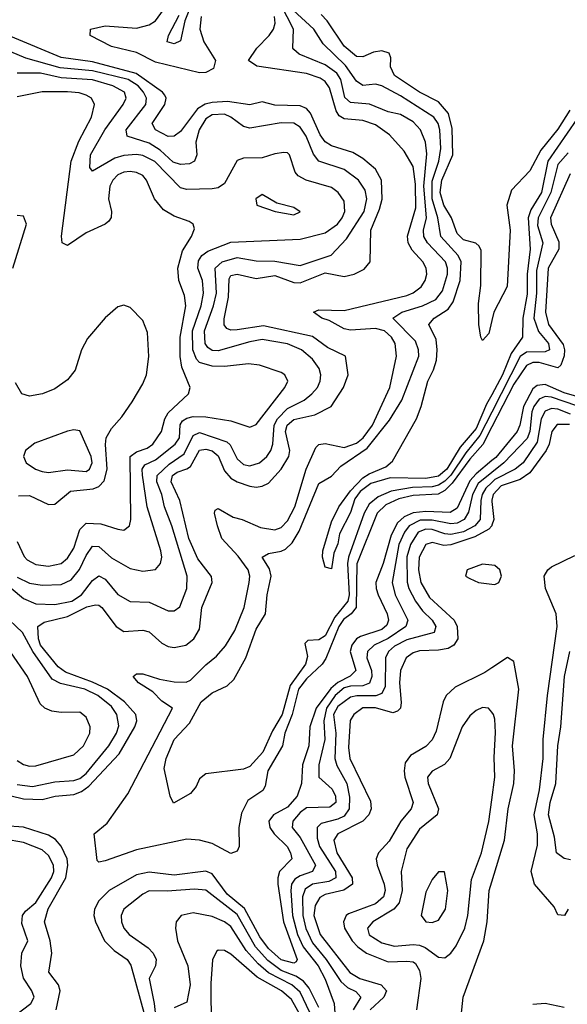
# Model space of a CAD drawing. Header units: inches. Extents: x 884549 to 1028252, y 526810 to 653624.
# Tile 955 of 1056: x 1008498 to 1010240, y 616128 to 619260. Entities that reach past the tile are written whole.
import ezdxf

# ---------------------------------------------------------------- set-up
doc = ezdxf.new("R2010")
doc.units = ezdxf.units.IN
doc.header["$MEASUREMENT"] = 0
doc.layers.add('B0601', color=7, linetype='Continuous')
doc.layers.add('B0611', color=7, linetype='Continuous')

msp = doc.modelspace()

# ---------------------------------------------------------------- linework, layer by layer
at = {"layer": 'B0601', "color": 5}
for points, elevation in [([(1009075.8, 619270), (1009071.3, 619230), (1009084.4, 619190), (1009121.4, 619130), (1009114.9, 619105.1), (1009090, 619092.4), (1009070, 619091.4), (1008930, 619125.3), (1008870, 619156), (1008790, 619174.7), (1008722.3, 619210), (1008723.1, 619230), (1008770, 619240.4), (1008870, 619233.5), (1008910, 619243.8), (1008930, 619256.5), (1008969.8, 619310.2)], 2080), ([(1010000, 618011.6), (1009962.3, 617937.7), (1009917.8, 617882.2), (1009870, 617810.7), (1009850, 617792.1), (1009830, 617779.3), (1009810, 617773.7), (1009747.9, 617772.1), (1009679.4, 617760.6), (1009638.3, 617741.7), (1009610, 617718.3), (1009593.9, 617690), (1009543.9, 617550), (1009540.4, 617530), (1009545.7, 617430), (1009541.5, 617410), (1009500.9, 617359.1), (1009470, 617299.4), (1009450, 617287.3), (1009415.1, 617284.9), (1009404.9, 617275.1), (1009413.7, 617233.7), (1009407.5, 617210), (1009358.4, 617141.6), (1009333.4, 617050), (1009302.6, 616997.4), (1009271.9, 616930), (1009230, 616884.1), (1009210, 616876.1), (1009090, 616860.5), (1009070, 616845.1), (1009059.3, 616820.7), (1009042, 616798), (1008987.9, 616767.9), (1008976.9, 616790), (1008958, 616878), (1008964.1, 616910), (1008989.2, 616970), (1009037.9, 617022.1), (1009075.4, 617090), (1009110, 617118.7), (1009158.7, 617141.3), (1009179.3, 617160.7), (1009217.5, 617230), (1009250, 617321.3), (1009280.3, 617370), (1009285.7, 617430), (1009298.4, 617490), (1009293.1, 617513.1), (1009269.9, 617550.1), (1009290, 617561.6), (1009330, 617569.2), (1009344.1, 617575.9), (1009364.7, 617595.3), (1009387.2, 617632.8), (1009450, 617784.3), (1009490, 617808.2), (1009519.9, 617840.1), (1009603.3, 617896.7), (1009674.1, 617985.9), (1009713.6, 618050), (1009767.8, 618190), (1009767.2, 618210), (1009756.9, 618236.9), (1009685, 618310), (1009713.5, 618330), (1009779.2, 618350), (1009822, 618370), (1009843, 618397), (1009858.9, 618450), (1009858.7, 618470), (1009852.2, 618490), (1009795, 618550), (1009784, 618570), (1009783, 618590), (1009791.8, 618630), (1009784.2, 618730), (1009793, 618833), (1009788.8, 618870), (1009773.4, 618910), (1009750, 618935.3), (1009710, 618958.4), (1009670, 618966.6), (1009611.2, 618991.2), (1009550, 618996.9), (1009532.9, 619012.9), (1009519.5, 619070), (1009507.4, 619090), (1009470, 619116.1), (1009387.4, 619150), (1009370, 619165.6), (1009366.6, 619170), (1009369, 619230), (1009328.7, 619308.7)], 2060), ([(1009040.8, 619299.2), (1009023.7, 619256.3), (1009010, 619193), (1008990, 619183), (1008967.8, 619190), (1008971.7, 619210), (1009005, 619274.9)], 2060), ([(1010000, 618066.9), (1009983.5, 618036.5), (1009950, 617959.9), (1009899.6, 617900.4), (1009857, 617830), (1009830, 617807.4), (1009790, 617800.5), (1009677.1, 617802.9), (1009615.4, 617784.6), (1009580.8, 617759.2), (1009564.1, 617735.9), (1009550, 617692.4), (1009515.9, 617624.1), (1009510, 617592.3), (1009497.2, 617562.8), (1009490, 617512.7), (1009470, 617518.4), (1009461.6, 617550), (1009462.2, 617570), (1009490, 617662.4), (1009513.2, 617710), (1009550, 617761.7), (1009590, 617802.6), (1009610, 617815.7), (1009662.7, 617837.3), (1009684.5, 617855.5), (1009760.5, 617990), (1009775.6, 618030), (1009796.1, 618110), (1009814.3, 618145.7), (1009823.6, 618176.4), (1009826.4, 618210), (1009822.8, 618242.8), (1009799.9, 618290), (1009817, 618310), (1009861.2, 618338.8), (1009877.3, 618362.7), (1009899.4, 618430), (1009902.3, 618490), (1009892.8, 618510), (1009837.9, 618570), (1009828.7, 618630), (1009809.7, 618689.7), (1009810, 618746.4), (1009830.9, 618810), (1009837.6, 618850), (1009834.4, 618910), (1009829, 618930), (1009815.3, 618950), (1009710, 619018.1), (1009650, 619049.2), (1009630, 619055.5), (1009590, 619050.4), (1009570, 619064.7), (1009534.8, 619114.8), (1009463.8, 619183.8), (1009434.3, 619230), (1009368.2, 619290)], 2040), ([(1010000, 617964.7), (1009971.2, 617908.8), (1009930, 617862.4), (1009873.9, 617786.1), (1009850, 617762.1), (1009829.3, 617750.7), (1009750, 617746.2), (1009703.9, 617736.1), (1009663.3, 617716.7), (1009635, 617690), (1009570.9, 617529.1), (1009568.9, 617390), (1009553, 617370), (1009528.2, 617351.8), (1009512.9, 617330), (1009472.5, 617227.5), (1009459.9, 617210), (1009410, 617163.1), (1009385.3, 617130), (1009364.4, 617050), (1009341.4, 616990), (1009333.7, 616950), (1009287.2, 616870), (1009278.8, 616821.2), (1009271.9, 616808.1), (1009224.4, 616775.6), (1009203.8, 616736.2), (1009195.6, 616690), (1009196.1, 616630), (1009190, 616615.1), (1009170, 616607.1), (1009110, 616639.4), (1009070, 616649.6), (1009030, 616652.9), (1008870, 616619.1), (1008770, 616583.6), (1008750, 616580.1), (1008744.7, 616584.7), (1008735.6, 616670), (1008776.4, 616703.6), (1008842.3, 616797.7), (1008984, 617070), (1008950, 617092.3), (1008921.3, 617121.3), (1008875.7, 617150), (1008858.7, 617170), (1008870, 617178.9), (1008890, 617178.9), (1008942.5, 617162.5), (1008990, 617153.8), (1009027.7, 617152.3), (1009041.6, 617158.4), (1009090, 617208), (1009124.6, 617235.4), (1009152.4, 617267.6), (1009182.7, 617317.3), (1009212.3, 617390), (1009228.4, 617470), (1009230.2, 617490), (1009225, 617510), (1009193, 617553), (1009141.2, 617610), (1009127, 617650), (1009118, 617690), (1009120.4, 617699.6), (1009130, 617704.7), (1009177.2, 617677.2), (1009206, 617670), (1009264.3, 617644.3), (1009310, 617637.4), (1009330, 617644.3), (1009350, 617666.2), (1009373.6, 617710), (1009409.1, 617830), (1009440.6, 617899.4), (1009450, 617908.3), (1009470, 617912.1), (1009530, 617899.1), (1009570, 617913.1), (1009590.6, 617930), (1009620.8, 617970), (1009675.2, 618090), (1009697, 618190), (1009692.5, 618230), (1009681.3, 618250), (1009658.3, 618270), (1009630, 618277.7), (1009550, 618272.8), (1009530, 618276.8), (1009482.9, 618302.9), (1009459.5, 618310), (1009432.4, 618330), (1009450, 618336.7), (1009530, 618334.4), (1009730, 618383.1), (1009750, 618391.2), (1009775.2, 618410), (1009788.2, 618430), (1009793.4, 618450), (1009791.6, 618470), (1009780.6, 618490), (1009747.1, 618527.1), (1009733.8, 618550), (1009731.6, 618571.6), (1009758.4, 618661.6), (1009757, 618737), (1009750, 618793.3), (1009721.3, 618841.3), (1009674.1, 618894.1), (1009630, 618925.1), (1009590, 618939.8), (1009530, 618944.2), (1009513.9, 618953.9), (1009504.4, 618970), (1009483.5, 619043.5), (1009470, 619063), (1009454.2, 619074.2), (1009410, 619088.8), (1009252.2, 619112.2), (1009226.2, 619130), (1009252.5, 619170), (1009292.2, 619210), (1009305.9, 619230), (1009310.9, 619249.1), (1009308.9, 619270)], 2080), ([(1010000, 618302.6), (1009990, 618262), (1009970, 618239), (1009964.5, 618250), (1009959.1, 618290), (1009957.3, 618357.3), (1009965.5, 618414.5), (1009966.2, 618526.1), (1009959.9, 618539.9), (1009949.2, 618549.2), (1009910, 618560.2), (1009890, 618579.8), (1009872, 618630), (1009847.1, 618670), (1009835.8, 618710), (1009841.4, 618750), (1009876.2, 618830), (1009874.2, 618914.2), (1009861.8, 618961.8), (1009830, 618998.4), (1009770, 619029.4), (1009690, 619083), (1009677.7, 619110), (1009678.4, 619138.4), (1009673.4, 619153.4), (1009650, 619161.3), (1009623.2, 619156.8), (1009590, 619142.1), (1009570, 619143), (1009530, 619175.8), (1009476.6, 619256.6), (1009456.9, 619276.9)], 2020), ([(1008471.3, 616791.3), (1008510, 616780.9), (1008570, 616779.7), (1008610.7, 616789.3), (1008670, 616795.2), (1008695, 616805), (1008718.7, 616821.3), (1008815.2, 616924.8), (1008865, 617010), (1008871.2, 617030), (1008868, 617050), (1008831.6, 617090), (1008777.5, 617130), (1008730, 617152.9), (1008644, 617184), (1008620.8, 617200.8), (1008564.9, 617270), (1008558.4, 617290), (1008556, 617330), (1008576.4, 617343.6), (1008650, 617361.5), (1008711.8, 617391.8), (1008738.9, 617398.9), (1008750, 617397.8), (1008759.1, 617390), (1008805.3, 617330), (1008830, 617314), (1008890, 617318.3), (1008910, 617313), (1008950, 617276.6), (1008970, 617265.7), (1008990, 617262.3), (1009026.9, 617270), (1009051.9, 617290), (1009070, 617321.1), (1009078, 617390), (1009110.3, 617470), (1009108.4, 617488.4), (1009064.8, 617544.8), (1009036.6, 617610), (1009007.5, 617730), (1008980.1, 617790), (1008983.9, 617810), (1008998.9, 617821.1), (1009030, 617830.8), (1009041.2, 617838.8), (1009070, 617890.1), (1009090, 617894.2), (1009110, 617888), (1009130, 617872.9), (1009150, 617825.3), (1009170, 617801.8), (1009189.6, 617790), (1009230, 617775.6), (1009250, 617773.3), (1009270, 617776.5), (1009290, 617786.1), (1009330, 617829.7), (1009354.3, 617870), (1009357.9, 617890), (1009343.6, 617950), (1009349.5, 617970.5), (1009370, 617988.3), (1009437.2, 618002.8), (1009488.7, 618030), (1009527.9, 618090), (1009543, 618130), (1009534.5, 618190), (1009476.9, 618216.9), (1009430, 618252.7), (1009273.8, 618286.1), (1009190, 618272.9), (1009170, 618271.9), (1009157.5, 618277.5), (1009149.1, 618289.1), (1009148.2, 618308.2), (1009162.7, 618377.3), (1009164.2, 618435.8), (1009170, 618445.8), (1009190, 618450.1), (1009250, 618437.1), (1009310, 618446.4), (1009370, 618424), (1009390, 618422.5), (1009470, 618454.7), (1009530, 618442.9), (1009562.2, 618450), (1009593.5, 618466.5), (1009612.5, 618490), (1009614.9, 618590), (1009642.6, 618657.4), (1009650.9, 618689.1), (1009649.2, 618749.2), (1009630, 618784.8), (1009590, 618818.6), (1009557.5, 618837.5), (1009490, 618858.6), (1009470, 618871.8), (1009453.9, 618893.9), (1009422.8, 618962.8), (1009410, 618977.6), (1009390, 618986.2), (1009310, 618988.4), (1009270, 618999.2), (1009230, 618989.2), (1009159.4, 618999.4), (1009110, 618996.9), (1009088.6, 618991.4), (1009063.7, 618976.3), (1009010, 618904), (1008990, 618889.9), (1008970, 618888.9), (1008929.9, 618910), (1008919.9, 618930), (1008959.8, 618990), (1008963.7, 619010), (1008959.5, 619019.5), (1008952.9, 619030), (1008868.7, 619088.7), (1008730, 619125.7), (1008630, 619139.5), (1008470, 619206.5)], 2120), ([(1008424.7, 617490), (1008510, 617418.9), (1008550, 617401.9), (1008610, 617399.5), (1008664.6, 617410), (1008694.9, 617430), (1008730, 617476.4), (1008750, 617490.5), (1008770, 617480.3), (1008810, 617431.2), (1008849.3, 617409.3), (1008910, 617407.5), (1008970, 617379), (1008990, 617379.3), (1009007.6, 617392.4), (1009030.3, 617450), (1009030.6, 617490), (1008981.9, 617650), (1008959.2, 617710), (1008950.8, 617750), (1008934.6, 617790), (1008936, 617810), (1008973.5, 617846.5), (1009021.5, 617878.5), (1009050, 617937.2), (1009070, 617947), (1009157.6, 617917.6), (1009167.7, 617907.7), (1009190, 617862.7), (1009210, 617845.2), (1009230, 617840.8), (1009261, 617850), (1009283.9, 617870), (1009297.1, 617890), (1009303, 617910), (1009307.3, 617970), (1009317.8, 617990), (1009350, 618022.9), (1009403, 618050), (1009427.9, 618070), (1009445, 618090), (1009454.1, 618110), (1009455.9, 618130), (1009450.8, 618150), (1009430, 618180.4), (1009394.9, 618210), (1009350, 618228.4), (1009270, 618242.2), (1009230, 618235.3), (1009130, 618206.5), (1009110, 618207.9), (1009097, 618217), (1009087.9, 618230), (1009086, 618270), (1009114.7, 618350), (1009124.3, 618390), (1009119.8, 618470), (1009142.5, 618490), (1009190, 618503.9), (1009250, 618493.1), (1009310, 618492.1), (1009390, 618478), (1009489.1, 618510.9), (1009537.2, 618562.8), (1009594.2, 618650), (1009602.1, 618690), (1009597.3, 618717.3), (1009575.6, 618750), (1009530, 618783.4), (1009450, 618810.3), (1009432.4, 618832.4), (1009409.9, 618890), (1009390, 618918.1), (1009370, 618931.2), (1009330, 618932), (1009230, 618914.9), (1009210, 618920.6), (1009170.3, 618950.3), (1009150, 618959.2), (1009110, 618957.5), (1009090, 618945.2), (1009069.6, 618910), (1009058.7, 618870), (1009062.1, 618830), (1009054.7, 618810), (1009038, 618802), (1009010, 618799.6), (1008986.9, 618806.9), (1008945.2, 618845.2), (1008910, 618867.1), (1008840.2, 618890), (1008837.2, 618910), (1008899.1, 618990), (1008901.3, 619010), (1008892.1, 619030), (1008875.5, 619050), (1008843.4, 619070), (1008730, 619097.7), (1008627.3, 619107.3), (1008518.2, 619138.2), (1008450, 619166.2)], 2140), ([(1008490, 617486.1), (1008530, 617467.5), (1008570, 617461), (1008630, 617462.8), (1008662.2, 617477.8), (1008689, 617511), (1008710, 617555.3), (1008730, 617584.7), (1008750, 617584.1), (1008790, 617548.3), (1008850, 617514), (1008890, 617505.2), (1008930, 617511), (1008945.9, 617530), (1008949.9, 617550.1), (1008947.7, 617570), (1008903.4, 617710), (1008888.5, 617811.5), (1008888, 617830), (1008896, 617844), (1008930, 617859.8), (1008992.7, 617910), (1009006.8, 617930), (1009009.1, 617970.9), (1009016.6, 617983.4), (1009030, 617992.9), (1009050, 617997.8), (1009090, 617996.4), (1009170, 617983.4), (1009230, 617964.1), (1009250, 617972.5), (1009342, 618090), (1009351.2, 618110), (1009342, 618130), (1009330, 618137.7), (1009261.2, 618161.2), (1009225.7, 618165.7), (1009150, 618156.8), (1009110, 618157.3), (1009070, 618169), (1009060.3, 618180.3), (1009049.4, 618209.4), (1009047.5, 618270), (1009075.1, 618350), (1009082.8, 618390), (1009080.1, 618430), (1009064.9, 618470), (1009066.6, 618493.4), (1009077.3, 618510), (1009096.7, 618523.3), (1009170, 618551.9), (1009390, 618561.7), (1009470, 618582.4), (1009509.4, 618610), (1009523.5, 618630), (1009532.6, 618650), (1009530, 618682.6), (1009511.6, 618710), (1009490, 618726.4), (1009409.4, 618749.4), (1009383.7, 618763.7), (1009374.7, 618774.7), (1009356.5, 618830), (1009350, 618836.2), (1009337.9, 618837.9), (1009310, 618833.8), (1009270, 618820.2), (1009210, 618819.1), (1009190, 618812.2), (1009150, 618739.1), (1009130, 618725.3), (1009110, 618722.4), (1009030, 618719.5), (1009010, 618725.2), (1008928.6, 618808.6), (1008890, 618827.8), (1008870, 618831.2), (1008830, 618828), (1008800.5, 618819.5), (1008730, 618777.8), (1008721, 618790), (1008723.8, 618830), (1008769.3, 618910), (1008827.9, 618990), (1008837.3, 619010), (1008831.2, 619030), (1008794.5, 619050), (1008730, 619069.2), (1008630, 619075), (1008564.5, 619090), (1008490.2, 619090.2)], 2160), ([(1008490, 617599.6), (1008512.3, 617552.3), (1008521.8, 617541.8), (1008550, 617527.2), (1008590, 617521.1), (1008629.7, 617530.3), (1008650, 617547.1), (1008670, 617578.9), (1008690, 617638.2), (1008710, 617658.4), (1008756.7, 617656.7), (1008810, 617638.8), (1008830, 617636.3), (1008848, 617650), (1008851.8, 617670), (1008850, 617870), (1008870, 617885), (1008903.3, 617896.7), (1008921.5, 617910), (1008949.3, 617950), (1008959.8, 617990), (1008970.5, 618009.5), (1009035.7, 618070), (1009041, 618090), (1009014.2, 618154.2), (1009008.2, 618188.2), (1009008.3, 618250), (1009026.6, 618350), (1009022.5, 618382.5), (1009004.4, 618430), (1009000.8, 618470), (1009015.6, 618524.4), (1009044.7, 618570), (1009054.8, 618594.8), (1009049.7, 618610), (1009037.6, 618617.6), (1008990, 618635.2), (1008955.7, 618655.7), (1008927.5, 618690), (1008901.6, 618750), (1008890, 618764), (1008870, 618774.4), (1008850, 618777.3), (1008830, 618775), (1008810, 618766.2), (1008794.6, 618750), (1008784.8, 618730), (1008780.3, 618690), (1008790.1, 618650), (1008789.6, 618630.4), (1008781.4, 618618.6), (1008770.4, 618609.6), (1008710, 618582.1), (1008650, 618541.6), (1008633.7, 618550), (1008631.6, 618571.6), (1008661.8, 618810), (1008686, 618874), (1008726.4, 618950), (1008736.7, 618990), (1008727, 619010), (1008710, 619020.5), (1008687.7, 619027.7), (1008650.5, 619030.5), (1008570, 619030.7), (1008490, 619014.5)], 2180), ([(1008476.9, 618470), (1008520.2, 618610), (1008510, 618635.1), (1008490, 618637.5)], 2220), ([(1008494.7, 617745.3), (1008530, 617746.6), (1008590, 617717.9), (1008610, 617719.1), (1008659.9, 617760.1), (1008732.2, 617767.8), (1008750, 617775.5), (1008766.9, 617793.1), (1008776.6, 617830), (1008770.8, 617909.1), (1008773.5, 617930), (1008790, 617959.6), (1008823.1, 617996.9), (1008855.8, 618044.2), (1008890, 618101.1), (1008902.1, 618130), (1008908.7, 618188.7), (1008905.3, 618265.3), (1008890, 618303.1), (1008850, 618344.2), (1008830, 618352.1), (1008810, 618346.6), (1008770, 618311.8), (1008714.3, 618245.7), (1008694.5, 618210), (1008674.6, 618145.4), (1008650, 618114), (1008610, 618085.5), (1008570.4, 618070), (1008530, 618062.7), (1008505.3, 618070), (1008484.9, 618104.9)], 2220), ([(1010000, 617857.4), (1009950, 617815.5), (1009930, 617793.3), (1009890, 617706.5), (1009867.9, 617692.1), (1009790, 617695), (1009750, 617691.1), (1009721.3, 617678.7), (1009700.2, 617659.8), (1009679.4, 617620.6), (1009654.2, 617530), (1009631.3, 617470), (1009631.7, 617450), (1009638.8, 617430), (1009667.5, 617370), (1009671.4, 617350), (1009666, 617334), (1009650, 617320), (1009582.5, 617297.5), (1009569.8, 617290), (1009554.6, 617270), (1009549.7, 617250), (1009567.2, 617190), (1009548.9, 617171.1), (1009510, 617151.6), (1009487.7, 617132.3), (1009441.7, 617070), (1009421.5, 617010), (1009417.8, 616950), (1009398.2, 616890), (1009394.3, 616830), (1009380.8, 616790), (1009350, 616754.3), (1009305.9, 616730), (1009290.6, 616710), (1009294, 616690), (1009307.2, 616670), (1009348.7, 616630), (1009359.5, 616610), (1009363.9, 616590), (1009324.4, 616550), (1009318.8, 616530), (1009319.3, 616510), (1009337.3, 616390), (1009380.6, 616270), (1009377.3, 616262.7), (1009370, 616258.2), (1009330, 616269.2), (1009290, 616305.5), (1009262.6, 616342.6), (1009212.8, 616432.8), (1009158.1, 616478.1), (1009110, 616542.4), (1009090, 616551.2), (1008990, 616538.9), (1008910, 616548.1), (1008870, 616539.4), (1008782.9, 616490), (1008750, 616456.6), (1008736.3, 616430), (1008734.1, 616410), (1008739.6, 616390), (1008768.3, 616330), (1008798.3, 616298.3), (1008839.9, 616270), (1008852.1, 616252.1), (1008896.5, 616090)], 2120), ([(1010000, 617819.3), (1009956, 617784), (1009938.7, 617750), (1009926.2, 617693.8), (1009911.7, 617670), (1009890, 617658.7), (1009870, 617656.3), (1009810, 617667.5), (1009772.1, 617667.9), (1009737.4, 617650), (1009722.6, 617630), (1009704.7, 617590), (1009682.5, 617470), (1009692.6, 617430), (1009732.4, 617350), (1009726.1, 617330), (1009670, 617291.2), (1009626.2, 617270), (1009604.8, 617250), (1009602.8, 617230), (1009617.2, 617190), (1009618.6, 617170), (1009610.6, 617149.4), (1009590, 617140.9), (1009550, 617139.7), (1009530, 617134.1), (1009501.3, 617110), (1009474, 617070), (1009465.6, 617030), (1009468.8, 616970), (1009449.5, 616890), (1009449.7, 616850), (1009492.2, 616812.2), (1009502.5, 616790), (1009503.7, 616770), (1009485.1, 616754.9), (1009410, 616752.9), (1009390, 616738.1), (1009367.3, 616710), (1009365, 616690), (1009390, 616658.3), (1009439.1, 616570), (1009430.1, 616550), (1009390, 616536.4), (1009373.8, 616526.2), (1009363.1, 616510), (1009360.5, 616490), (1009366.2, 616410), (1009381.9, 616350), (1009400, 616310), (1009447.2, 616250), (1009470, 616207.2), (1009499, 616130), (1009500.1, 616099.9)], 2140), ([(1010000, 617788.1), (1009980.6, 617770), (1009969.1, 617750), (1009965.3, 617730), (1009963, 617670), (1009946.3, 617650), (1009910, 617631), (1009870, 617621.8), (1009850, 617623.9), (1009810, 617638.2), (1009790, 617639.7), (1009765.8, 617630), (1009741.7, 617590), (1009730, 617551.5), (1009731, 617471), (1009736, 617450), (1009756.8, 617410), (1009779.7, 617379.7), (1009810.4, 617350), (1009821.7, 617330), (1009816.1, 617310), (1009730, 617287), (1009690, 617267), (1009671.5, 617250), (1009661.6, 617230), (1009660.8, 617139.2), (1009650, 617116), (1009631.1, 617108.9), (1009571.1, 617108.9), (1009550, 617104.5), (1009510, 617075.6), (1009496.7, 617050), (1009503.7, 616990), (1009500.2, 616910), (1009506.9, 616886.9), (1009539.2, 616830), (1009547, 616787), (1009546.6, 616750), (1009530, 616726.6), (1009510, 616716.5), (1009456.9, 616703.1), (1009444.3, 616690), (1009444.1, 616655.9), (1009452, 616630), (1009502.6, 616550), (1009503.3, 616530), (1009482, 616518), (1009430, 616509.7), (1009405.9, 616494.1), (1009397.9, 616470), (1009398.7, 616410), (1009408.5, 616368.5), (1009430, 616323.1), (1009473.2, 616270), (1009520, 616200), (1009541.3, 616181.3), (1009567.9, 616167.9), (1009582.8, 616150), (1009559.1, 616110)], 2160), ([(1010000, 617731.1), (1009999.8, 617730), (1010000, 617727.6)], 2180), ([(1010000, 617651.6), (1009999.5, 617650), (1009990, 617639.2), (1009945.4, 617614.6), (1009870, 617589.3), (1009847.6, 617587.6), (1009810, 617596.5), (1009789.9, 617590.1), (1009768.6, 617550), (1009766.7, 617510), (1009773.9, 617470), (1009801.8, 617421.8), (1009879.9, 617350), (1009890, 617330), (1009892.3, 617290), (1009879.1, 617270), (1009860.6, 617259.4), (1009830, 617253.9), (1009770, 617252), (1009750, 617245.8), (1009727.1, 617230), (1009709.3, 617190), (1009706.1, 617150), (1009711.9, 617088.1), (1009710, 617070), (1009699.8, 617060.2), (1009684.6, 617055.4), (1009630, 617071.3), (1009590, 617070.6), (1009561, 617050), (1009549.5, 617030.5), (1009544.6, 616944.6), (1009548.7, 616910), (1009614.4, 616774.4), (1009616, 616750), (1009608.4, 616730), (1009589.8, 616710.2), (1009509.7, 616670.3), (1009497.3, 616650), (1009507.1, 616610), (1009556, 616530), (1009556.5, 616510), (1009529.5, 616490.5), (1009470, 616476.9), (1009452.4, 616467.6), (1009437.6, 616442.4), (1009433.9, 616410), (1009453.6, 616350), (1009548.8, 616228.8), (1009580.4, 616210), (1009648.3, 616190), (1009664.6, 616170), (1009656.6, 616150), (1009612.6, 616110)], 2180), ([(1010000, 617524.7), (1009970, 617527.6), (1009921.7, 617510), (1009916.5, 617490), (1009930, 617482), (1009957.1, 617470), (1010000, 617464.7)], 2220), ([(1008490, 616827.3), (1008539.2, 616820.8), (1008610, 616835), (1008670, 616839.2), (1008690, 616846.4), (1008710, 616862.1), (1008782.3, 616950), (1008806.5, 616990), (1008813.4, 617013.4), (1008807.4, 617050), (1008790, 617074.7), (1008746.5, 617110), (1008705.3, 617130), (1008628.6, 617148.6), (1008602.1, 617162.2), (1008539.6, 617250), (1008507.5, 617310), (1008444.2, 617370)], 2140), ([(1008490, 616903.8), (1008510, 616890.6), (1008530, 616885.3), (1008550, 616886.5), (1008670, 616921.4), (1008701.5, 616950), (1008721.8, 616990), (1008722.8, 617010), (1008710, 617041.4), (1008690, 617057), (1008630, 617055.8), (1008600.1, 617060.1), (1008578.2, 617070), (1008563.4, 617083.4), (1008523.1, 617170), (1008468.7, 617248.7)], 2160), ([(1010000, 617197.9), (1009977.2, 617182.8), (1009883.8, 617136.2), (1009855, 617110), (1009845.7, 617090), (1009823.2, 616996.8), (1009810.6, 616969.4), (1009790, 616947.7), (1009740.8, 616919.2), (1009724, 616896), (1009720.7, 616870), (1009723.7, 616850), (1009749.5, 616770), (1009743.7, 616750), (1009711, 616710), (1009673.8, 616646.2), (1009639.6, 616610), (1009632.5, 616590), (1009634.8, 616570), (1009657.4, 616510), (1009660.6, 616490), (1009655.2, 616470), (1009630, 616447.1), (1009544.5, 616415.5), (1009536.6, 616410), (1009527.7, 616390), (1009531.2, 616370), (1009555.6, 616330), (1009573.6, 616310), (1009600.9, 616290), (1009670, 616262.9), (1009730, 616265.4), (1009750, 616262.8), (1009757.2, 616257.2), (1009770, 616235.4), (1009774.2, 616210), (1009760.1, 616110)], 2220), ([(1010000, 617056.6), (1009989.8, 617069.8), (1009970, 617071.5), (1009950, 617062.5), (1009930, 617045.8), (1009905.4, 617010), (1009866.6, 616910), (1009849.8, 616890.2), (1009810.5, 616869.5), (1009795.8, 616850), (1009797.5, 616830), (1009830.5, 616750), (1009826.1, 616730), (1009770, 616684.7), (1009730, 616622.5), (1009711.4, 616550), (1009715.1, 616490), (1009705.5, 616450), (1009688, 616430), (1009622, 616390), (1009604.3, 616370), (1009610, 616348.6), (1009650, 616323.2), (1009690, 616312.7), (1009750, 616318.4), (1009770, 616316), (1009788.3, 616308.3), (1009830, 616277.5), (1009850, 616275.5), (1009870, 616290.2), (1009886.4, 616313.6), (1009914.3, 616370), (1009923.9, 616410), (1009935.8, 616524.2), (1009967.3, 616610), (1009990.5, 616709.5), (1010000, 616778.3)], 2240), ([(1008614.2, 616110), (1008626.6, 616170), (1008621.7, 616190), (1008590.8, 616230), (1008600.5, 616290), (1008594.8, 616330), (1008576.8, 616390), (1008588.8, 616431.2), (1008644.9, 616530), (1008651.9, 616570), (1008648.8, 616590), (1008630, 616630.6), (1008611.8, 616651.8), (1008590, 616666), (1008510, 616691.5), (1008450, 616695.9)], 2120), ([(1008480.5, 616090), (1008534.1, 616130), (1008543.8, 616150), (1008537, 616170), (1008510.5, 616210.5), (1008501.6, 616250), (1008505.4, 616290), (1008524.3, 616330), (1008504.8, 616384.8), (1008507, 616410), (1008516.5, 616423.5), (1008550, 616451.4), (1008599.6, 616530), (1008606.8, 616550), (1008605.8, 616570), (1008590, 616601.4), (1008570, 616619.2), (1008510, 616642.8), (1008450, 616652.5)], 2140), ([(1009898, 616050), (1009908.4, 616150), (1009974.5, 616330), (1009985.3, 616390), (1009991.9, 616490), (1010000, 616517)], 2220), ([(1009450, 616117.5), (1009419.1, 616179.1), (1009401.3, 616201.3), (1009376.9, 616216.9), (1009330, 616235.2), (1009287.5, 616267.5), (1009248.1, 616310), (1009190, 616412.9), (1009090, 616490.6), (1009053.8, 616493.8), (1008967.3, 616487.3), (1008910, 616488.3), (1008890, 616477.7), (1008830, 616430.7), (1008820.8, 616410), (1008822.2, 616390), (1008830, 616370.3), (1008846, 616350), (1008907.3, 616307.3), (1008923.3, 616290), (1008932.6, 616270), (1008930.1, 616250), (1008910.5, 616209.5), (1008926.5, 616130), (1008932.3, 616072.3)], 2140), ([(1009421.4, 616101.4), (1009390, 616166), (1009363.6, 616190), (1009290, 616227.6), (1009256.6, 616256.6), (1009218.4, 616298.4), (1009170, 616374.8), (1009150, 616390.2), (1009110, 616407.3), (1009050, 616418.4), (1009011.8, 616410), (1008995.6, 616390), (1008993.7, 616370), (1009000.4, 616330), (1009033.5, 616250), (1009040.3, 616190), (1009030, 616134), (1008990, 616116.8)], 2160), ([(1009393, 616090), (1009362.9, 616142.9), (1009330.7, 616170), (1009253.8, 616213.8), (1009170, 616286.7), (1009150, 616299.3), (1009130, 616300.3), (1009124.2, 616295.8), (1009111.2, 616268.8), (1009106.4, 616193.6), (1009107.5, 616052.5)], 2180)]:
    msp.add_lwpolyline(points, dxfattribs=dict(at, elevation=elevation))
for points, elevation in [([(1009270, 618703.5), (1009249.1, 618690), (1009253, 618670), (1009310.8, 618650), (1009370, 618639.5), (1009390, 618648.5), (1009370, 618662.4), (1009316.5, 618676.5)], 2180), ([(1008670, 617955.4), (1008650, 617950.9), (1008546.7, 617913.3), (1008517.1, 617890), (1008510.4, 617870), (1008518.4, 617850), (1008548.2, 617830), (1008570, 617823.2), (1008590, 617819.1), (1008650, 617828.2), (1008710, 617823), (1008720.2, 617830), (1008729.3, 617850.7), (1008725.8, 617870), (1008690, 617951.8)], 2240), ([(1009830, 616549.5), (1009810, 616525.1), (1009790, 616484.5), (1009775, 616410), (1009790, 616390.2), (1009810, 616388.2), (1009830, 616395.6), (1009852.8, 616430), (1009860.2, 616490), (1009849.4, 616549.4)], 2260)]:
    msp.add_lwpolyline(points, close=True, dxfattribs=dict(at, elevation=elevation))
at = {"layer": 'B0611', "color": 5}
for points, elevation in [([(1010247.6, 618972.4), (1010210, 618911.8), (1010155.4, 618844.6), (1010121.1, 618778.9), (1010062, 618718), (1010047.6, 618670), (1010058.6, 618590), (1010048.3, 618411.7), (1010006.7, 618330), (1010000, 618302.6)], 2020), ([(1010270, 618943.7), (1010178.1, 618810), (1010158.4, 618710), (1010124.5, 618655.5), (1010115.1, 618630), (1010122, 618530), (1010112.4, 618450), (1010112.8, 618387.2), (1010099, 618310), (1010097.5, 618250), (1010061.6, 618198.4), (1010034.2, 618130), (1010000, 618066.9)], 2040), ([(1010243.1, 618836.9), (1010210, 618799.3), (1010188, 618710), (1010147.4, 618630), (1010145.7, 618605.7), (1010161.9, 618550), (1010141.9, 618461.9), (1010142.2, 618390), (1010133.7, 618310), (1010148.2, 618268.2), (1010180.1, 618230), (1010183.4, 618210), (1010170, 618202.9), (1010110, 618202.8), (1010090, 618188.2), (1010000, 618011.6)], 2060), ([(1010249.4, 618770), (1010186.9, 618630), (1010188.7, 618610), (1010213, 618553), (1010213.2, 618530), (1010179.6, 618470), (1010171, 618330), (1010180.2, 618290), (1010227, 618227), (1010231.4, 618210), (1010229.7, 618190.3), (1010219.2, 618160.8), (1010210, 618152.6), (1010150, 618170), (1010130, 618169.2), (1010110, 618159.5), (1010070, 618100.9), (1010000, 617964.7)], 2080), ([(1010270, 618061.4), (1010230, 618073.1), (1010170, 618099), (1010143.7, 618096.3), (1010130, 618086.2), (1010100.6, 618030), (1010089.2, 617970), (1010080.5, 617950), (1010012.3, 617867.7), (1010000, 617857.4)], 2120), ([(1010270, 618031.6), (1010190, 618058.9), (1010170, 618061.6), (1010150, 618053.3), (1010133.3, 618030), (1010127.3, 618012.7), (1010120.4, 617950), (1010111.9, 617928.1), (1010038.4, 617850), (1010000, 617819.3)], 2140), ([(1010250, 618004.8), (1010210, 618020.5), (1010190, 618023), (1010170, 618014.2), (1010157.1, 617990), (1010144, 617916), (1010099.2, 617850), (1010074.4, 617830), (1010010, 617797.4), (1010000, 617788.1)], 2160), ([(1010247.3, 617972.7), (1010207.9, 617972.1), (1010191, 617950), (1010182, 617910), (1010172.6, 617890), (1010121.3, 617818.7), (1010090, 617797), (1010030, 617777.6), (1010004.2, 617750), (1010000, 617731.1)], 2180), ([(1010000, 617727.6), (1010005.9, 617670), (1010000, 617651.6)], 2180), ([(1010242.5, 616430), (1010231, 616410), (1010210, 616412.5), (1010197.9, 616437.9), (1010135.3, 616510), (1010125.1, 616550), (1010145.6, 616634.4), (1010145, 616670), (1010134.9, 616730), (1010151.3, 616810), (1010163.2, 616910), (1010163.4, 616970), (1010176.8, 617110), (1010207.6, 617330), (1010204.1, 617370), (1010170.5, 617450), (1010166.9, 617490), (1010178.3, 617510), (1010190, 617519.3), (1010264.2, 617555.8)], 2180), ([(1010000, 617464.7), (1010010, 617463.5), (1010022.6, 617470), (1010030.5, 617490), (1010025.8, 617510), (1010010, 617523.7), (1010000, 617524.7)], 2220), ([(1010000, 616517), (1010039.8, 616650), (1010051.6, 616750), (1010069.7, 616830), (1010071.7, 616870), (1010065.7, 616950), (1010085.9, 617130), (1010070, 617218.4), (1010050, 617231.1), (1010000, 617197.9)], 2220), ([(1010250, 616587.4), (1010230, 616591.4), (1010206.1, 616610), (1010199.6, 616659.6), (1010180.1, 616730), (1010185.9, 616770), (1010204, 616830), (1010210, 616950), (1010218.9, 617010), (1010230.6, 617170), (1010248.3, 617250)], 2160), ([(1010000, 616778.3), (1010009.9, 616850), (1010007.7, 616912.3), (1010012, 616992), (1010010, 617035.1), (1010005, 617050), (1010000, 617056.6)], 2240), ([(1010230, 616117.3), (1010170, 616129.9), (1010130, 616126.6)], 2220)]:
    msp.add_lwpolyline(points, dxfattribs=dict(at, elevation=elevation))

doc.saveas('drawing.dxf')
